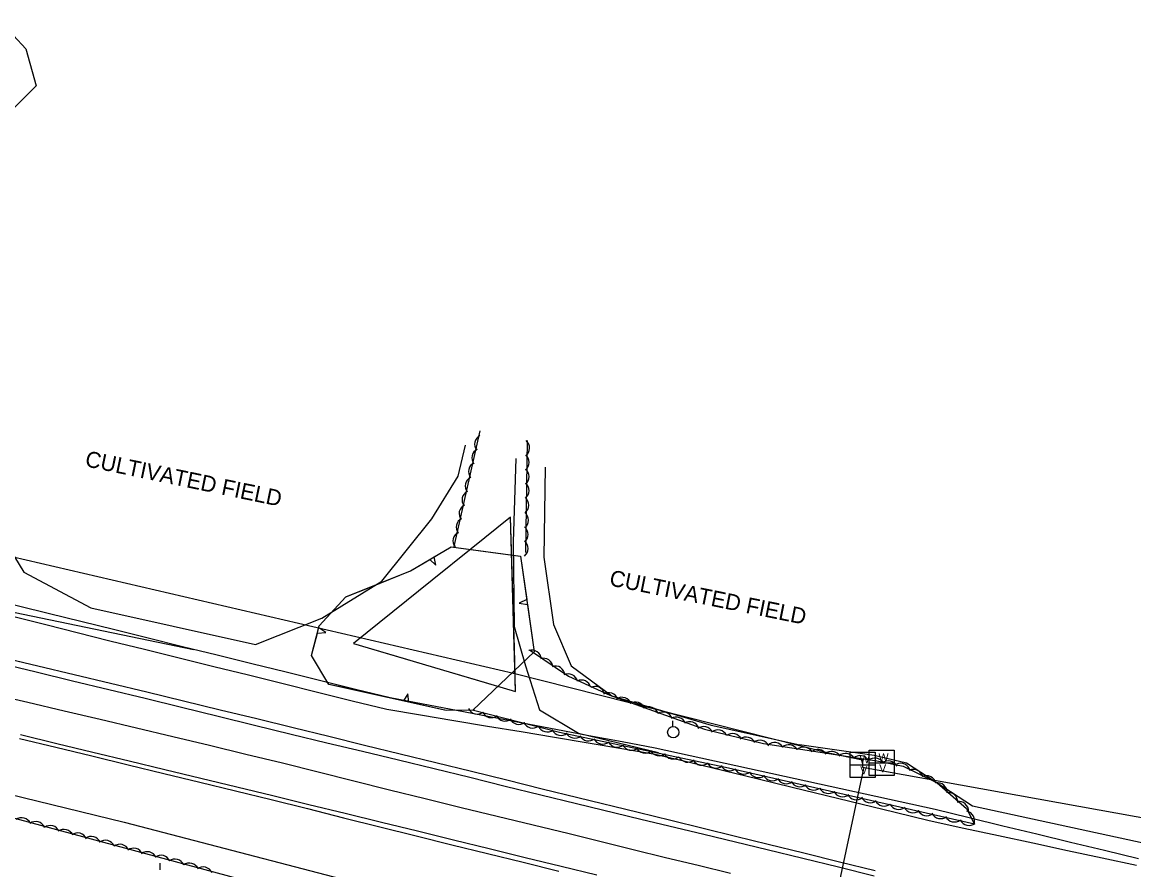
# Model space of a CAD drawing. Extents: x 1441650 to 1491889, y 345904 to 358319.
# Drawn here: x 1455532.4 to 1455949, y 352134.5 to 352452 of the extents above; entities that cross this region are included whole.
import ezdxf

# ---------------------------------------------------------------- set-up
doc = ezdxf.new("R2010")
doc.units = 0
for name, color, linetype in [('S_DITCHLINE', 7, 'Continuous'), ('S_EDGE_PAVEMENT', 7, 'Continuous'), ('S_MISC_BOUNDARY', 7, 'Continuous'), ('S_MISC_BOUNDARY_ANNOT', 7, 'Continuous'), ('S_PAVEMENT_CROWN', 7, 'Continuous'), ('S_SHOULDER', 7, 'Continuous'), ('S_STREAM', 7, 'Continuous'), ('S_TREE', 7, 'Continuous'), ('S_UTILITY_POLE', 7, 'Continuous'), ('S_UTL_PT_SYM', 7, 'Continuous'), ('S_WATER_UTILITIES', 7, 'Continuous')]:
    doc.layers.add(name, color=color, linetype=linetype)

msp = doc.modelspace()

# ---------------------------------------------------------------- linework, layer by layer
at = {"layer": 'S_DITCHLINE'}
for points in [[(1455518.72, 352236.41), (1455542.66, 352230.49), (1455566.59, 352224.58), (1455579.55, 352221.38), (1455592.51, 352218.18), (1455605.46, 352214.98), (1455618.42, 352211.79), (1455631.38, 352208.59), (1455644.33, 352205.39), (1455657.29, 352202.19), (1455670.25, 352198.99), (1455682.68, 352196.63), (1455695.11, 352194.27), (1455707.54, 352191.91), (1455719.97, 352189.56), (1455732.4, 352187.2), (1455744.83, 352184.84), (1455757.26, 352182.49), (1455769.69, 352180.13), (1455782.8, 352177.26), (1455795.91, 352174.39), (1455809.02, 352171.51), (1455822.13, 352168.64), (1455835.24, 352165.77), (1455848.35, 352162.9), (1455861.46, 352160.03), (1455874.57, 352157.15), (1455887.27, 352154.08), (1455899.97, 352151), (1455912.67, 352147.93), (1455925.36, 352144.85), (1455938.06, 352141.77), (1455950.76, 352138.7)], [(1455517.21, 352232.34), (1455541.24, 352226.32), (1455565.28, 352220.3), (1455578.25, 352217.09), (1455591.22, 352213.88), (1455604.2, 352210.67), (1455617.17, 352207.46), (1455630.15, 352204.25), (1455643.12, 352201.04), (1455656.1, 352197.83), (1455669.07, 352194.62), (1455681.64, 352192.52), (1455694.21, 352190.43), (1455706.79, 352188.33), (1455719.36, 352186.24), (1455731.93, 352184.14), (1455744.51, 352182.04), (1455757.08, 352179.95), (1455769.65, 352177.85), (1455782.49, 352174.73), (1455795.34, 352171.62), (1455808.18, 352168.5), (1455821.02, 352165.38), (1455833.87, 352162.27), (1455846.71, 352159.15), (1455859.55, 352156.03), (1455872.39, 352152.92), (1455885.34, 352150.12), (1455898.29, 352147.33), (1455911.25, 352144.53), (1455924.2, 352141.73), (1455937.15, 352138.94), (1455950.1, 352136.14)]]:
    msp.add_lwpolyline(points, dxfattribs=at)
at = {"layer": 'S_EDGE_PAVEMENT'}
for points in [[(1455523.98, 352211.89), (1455537.6, 352208.59), (1455551.21, 352205.3), (1455564.82, 352202), (1455578.44, 352198.71), (1455592.12, 352195.35), (1455605.8, 352192), (1455619.49, 352188.64), (1455633.17, 352185.29), (1455646.58, 352182.07), (1455660, 352178.85), (1455673.42, 352175.63), (1455686.83, 352172.41), (1455700.15, 352169.14), (1455713.46, 352165.86), (1455726.78, 352162.59), (1455740.1, 352159.31), (1455764.22, 352153.47), (1455787.91, 352147.76), (1455811.6, 352142.04), (1455824.98, 352138.78), (1455838.37, 352135.52), (1455851.76, 352132.25)], [(1455531.76, 352185.11), (1455545.31, 352181.84), (1455558.86, 352178.56), (1455572.42, 352175.28), (1455585.89, 352172.03), (1455599.36, 352168.77), (1455612.84, 352165.51), (1455626.31, 352162.25), (1455639.87, 352158.95), (1455653.43, 352155.64), (1455667, 352152.33), (1455680.56, 352149.02), (1455694.01, 352145.72), (1455707.46, 352142.41), (1455720.91, 352139.11), (1455734.36, 352135.81), (1455747.79, 352132.61)]]:
    msp.add_lwpolyline(points, dxfattribs=at)
at = {"layer": 'S_MISC_BOUNDARY'}
for points in [[(1455524.56, 352452), (1455533.74, 352442.03), (1455537.57, 352428.13), (1455529.64, 352420.22)], [(1455511.94, 352280.48), (1455532.99, 352245.98), (1455558.15, 352232.57), (1455619.89, 352218.82), (1455644.7, 352228.68), (1455667.19, 352242.56), (1455685.89, 352265.97), (1455695.74, 352281.99), (1455698.58, 352293.58)], [(1455728.4, 352285.29), (1455727.9, 352251.63), (1455731.51, 352226.35), (1455738.18, 352210.86), (1455753.35, 352199.67), (1455790.65, 352188.61), (1455823.83, 352181.31)], [(1456352.97, 352189.87), (1456348.04, 352096.59), (1456344.93, 352083.66), (1456340.76, 352074), (1456331.45, 352070.41), (1456318.84, 352071.64), (1456148.85, 352103.23), (1456111.72, 352128.41), (1456104.08, 352131.53), (1456095.73, 352130.28), (1456055.76, 352122.08), (1455888.58, 352158.3), (1455863.87, 352174.47), (1455851.69, 352177.31), (1455823.74, 352181.33)]]:
    msp.add_lwpolyline(points, dxfattribs=at)
at = {"layer": 'S_PAVEMENT_CROWN'}
msp.add_lwpolyline([(1455520.89, 352200.41), (1455534.48, 352197.23), (1455548.07, 352194.05), (1455561.66, 352190.87), (1455575.24, 352187.69), (1455588.91, 352184.4), (1455602.57, 352181.11), (1455616.24, 352177.81), (1455629.9, 352174.52), (1455643.28, 352171.17), (1455656.66, 352167.82), (1455670.04, 352164.47), (1455683.42, 352161.12), (1455696.91, 352157.84), (1455710.39, 352154.57), (1455723.88, 352151.29), (1455737.36, 352148.02), (1455761.34, 352142.11), (1455773.51, 352139.13), (1455785.69, 352136.14), (1455797.86, 352133.15)], dxfattribs=at)
at = {"layer": 'S_SHOULDER'}
for points in [[(1455524.58, 352214.08), (1455538.22, 352210.84), (1455551.86, 352207.6), (1455565.5, 352204.36), (1455579.14, 352201.12), (1455592.85, 352197.77), (1455606.57, 352194.43), (1455620.28, 352191.09), (1455634, 352187.74), (1455647.36, 352184.48), (1455660.72, 352181.22), (1455674.08, 352177.96), (1455687.44, 352174.69), (1455700.74, 352171.4), (1455714.03, 352168.11), (1455727.33, 352164.82), (1455740.62, 352161.53), (1455763.31, 352156.01), (1455775.46, 352153.02), (1455787.62, 352150.03), (1455799.77, 352147.03), (1455811.93, 352144.04), (1455825.34, 352140.76), (1455838.75, 352137.48), (1455852.15, 352134.2)], [(1455531.34, 352183.66), (1455544.94, 352180.39), (1455558.53, 352177.12), (1455572.13, 352173.85), (1455585.52, 352170.58), (1455598.92, 352167.32), (1455612.32, 352164.05), (1455625.72, 352160.78), (1455639.29, 352157.38), (1455652.86, 352153.97), (1455666.44, 352150.56), (1455680.01, 352147.16), (1455693.4, 352143.86), (1455706.79, 352140.57), (1455720.17, 352137.27), (1455733.56, 352133.98)]]:
    msp.add_lwpolyline(points, dxfattribs=at)
at = {"layer": 'S_STREAM'}
for points in [[(1455717.45, 352288.51), (1455716.44, 352257.34), (1455716.79, 352225.66), (1455721.04, 352210.83), (1455726.22, 352194.43), (1455740.86, 352185.68), (1455770.9, 352178.35)], [(1455596.63, 352216.89), (1455475.37, 352241.98), (1455373.79, 352266.42)], [(1455325.9, 352211.37), (1455397.02, 352194.61), (1455570.55, 352152.35)], [(1455570.65, 352152.27), (1455677.91, 352124.39), (1455763.52, 352097.86), (1455865.45, 352072.7), (1455963.79, 352049.73), (1456092.75, 352019.83), (1456123.53, 352012.85), (1456209.98, 351995.39), (1456297.92, 351979.75), (1456353.79, 351968.38), (1456406.25, 351959.12)]]:
    msp.add_lwpolyline(points, dxfattribs=at)
at = {"layer": 'S_TREE'}
for p, q in [((1455685.14, 352250.73), (1455687.48, 352248.63)), ((1455687.48, 352248.63), (1455686.84, 352251.73)), ((1455721.49, 352235.75), (1455718.66, 352234.39)), ((1455718.66, 352234.39), (1455721.77, 352233.8)), ((1455643.04, 352223.18), (1455646.18, 352223.33)), ((1455646.18, 352223.33), (1455643.54, 352225.08)), ((1455676.99, 352200.42), (1455675.34, 352197.72)), ((1455677.26, 352197.29), (1455676.99, 352200.42))]:
    msp.add_line(p, q, dxfattribs=at)
for points in [[(1455694.29, 352255.55), (1455704, 352298.88)], [(1455721.62, 352295.25), (1455720.99, 352253.35)], [(1455656.6, 352219.31), (1455717.34, 352201.21), (1455715.39, 352266.56)], [(1455656.6, 352219.31), (1455717.34, 352201.21), (1455715.39, 352266.56)], [(1455701.91, 352194.25), (1455691.31, 352194.16), (1455647.36, 352203.94), (1455640.82, 352214.76), (1455643.74, 352225.82), (1455653.73, 352236.68), (1455677.98, 352246.49), (1455693.23, 352255.51), (1455719.15, 352251.99), (1455724.32, 352216.08), (1455701.25, 352194.25)], [(1455686.84, 352251.73), (1455693.23, 352255.51), (1455710.64, 352253.14)], [(1455710.64, 352253.14), (1455719.15, 352251.99), (1455721.49, 352235.75)], [(1455662.52, 352240.23), (1455677.98, 352246.49), (1455685.14, 352250.73)], [(1455643.54, 352225.08), (1455643.74, 352225.82), (1455653.73, 352236.68), (1455662.52, 352240.23)], [(1455721.77, 352233.8), (1455724.32, 352216.08), (1455719.17, 352211.21)], [(1455650.93, 352203.15), (1455647.36, 352203.94), (1455640.82, 352214.76), (1455643.04, 352223.18)], [(1455722.49, 352216.9), (1455737.13, 352207.03), (1455752.69, 352199.89), (1455788.17, 352187.11), (1455810.21, 352181.8), (1455852.73, 352175.29), (1455862.58, 352173.24), (1455875.38, 352167), (1455886.29, 352157.47), (1455889.3, 352151.58), (1455795.98, 352172.74), (1455733.76, 352185.91), (1455701.56, 352194.1)], [(1455719.17, 352211.21), (1455701.25, 352194.25)], [(1455675.34, 352197.72), (1455650.93, 352203.15)], [(1455701.91, 352194.25), (1455691.31, 352194.16), (1455677.26, 352197.29)], [(1455488.69, 352164.76), (1455629.11, 352126.94)]]:
    msp.add_lwpolyline(points, dxfattribs=at)
msp.add_lwpolyline([(1455656.6, 352219.31), (1455671.78, 352214.79), (1455686.97, 352210.26), (1455702.15, 352205.73), (1455717.34, 352201.21), (1455716.85, 352217.55), (1455716.36, 352233.88), (1455715.88, 352250.22), (1455715.39, 352266.56), (1455700.69, 352254.75), (1455686, 352242.94), (1455671.3, 352231.12)], close=True, dxfattribs=at)
msp.add_lwpolyline([(1455656.6, 352219.31), (1455671.78, 352214.79), (1455686.97, 352210.26), (1455702.15, 352205.73), (1455717.34, 352201.21), (1455716.85, 352217.55), (1455716.36, 352233.88), (1455715.88, 352250.22), (1455715.39, 352266.56), (1455700.69, 352254.75), (1455686, 352242.94), (1455671.3, 352231.12)], close=True, dxfattribs=at)
for centre in [(1455532.19, 352150.32), (1455537.44, 352148.91), (1455542.88, 352147.41), (1455548.02, 352145.95), (1455553.14, 352144.64), (1455558.27, 352143.3), (1455563.52, 352141.88), (1455568.96, 352140.38), (1455574.1, 352138.92), (1455579.21, 352137.62), (1455584.35, 352136.28), (1455589.6, 352134.86), (1455595.04, 352133.36), (1455600.17, 352131.9)]:
    msp.add_arc(centre, 3.64, 24.1282, 125.7251, dxfattribs=at)
for centre, major_axis, ratio, start_param, end_param in [((1455705.61, 352293.92), (3.55, -0.8), 0.986805, 2.254992, 4.028193), ((1455718.92, 352292.46), (-3.64, 0.05), 0.999807, 2.254992, 4.028193), ((1455704.54, 352288.82), (3.55, -0.8), 0.986805, 2.254992, 4.028193), ((1455718.76, 352287.13), (-3.64, 0.05), 0.999807, 2.254992, 4.028193), ((1455703.32, 352283.7), (3.55, -0.8), 0.986805, 2.254992, 4.028193), ((1455702.07, 352278.27), (3.55, -0.8), 0.986805, 2.254992, 4.028193), ((1455718.76, 352281.85), (-3.64, 0.05), 0.999807, 2.254992, 4.028193), ((1455718.72, 352276.55), (-3.64, 0.05), 0.999807, 2.254992, 4.028193), ((1455700.89, 352273.03), (3.55, -0.8), 0.986805, 2.254992, 4.028193), ((1455718.63, 352271.11), (-3.64, 0.05), 0.999807, 2.254992, 4.028193), ((1455699.78, 352267.91), (3.55, -0.8), 0.986805, 2.254992, 4.028193), ((1455698.71, 352262.81), (3.55, -0.8), 0.986805, 2.254992, 4.028193), ((1455718.51, 352265.46), (-3.64, 0.05), 0.999807, 2.254992, 4.028193), ((1455697.49, 352257.69), (3.55, -0.8), 0.986805, 2.254992, 4.028193), ((1455718.36, 352260.13), (-3.64, 0.05), 0.999807, 2.254992, 4.028193), ((1455718.36, 352254.85), (-3.64, 0.05), 0.999807, 2.254992, 4.028193), ((1455723.34, 352213.11), (-3.02, 2.04), 0.999617, 3.825789, 5.598989), ((1455727.73, 352210.07), (-3.02, 2.04), 0.999617, 3.825789, 5.598989), ((1455732.15, 352207.18), (-3.02, 2.04), 0.999617, 3.825789, 5.598989), ((1455737.03, 352204.19), (-3.31, 1.52), 0.999597, 3.825789, 5.598989), ((1455741.97, 352201.92), (-3.31, 1.52), 0.999597, 3.825789, 5.598989), ((1455747.09, 352199.53), (-3.31, 1.52), 0.999597, 3.825789, 5.598989), ((1455752.13, 352197.18), (-3.43, 1.23), 0.999595, 3.825789, 5.598989), ((1455757.13, 352195.46), (-3.43, 1.23), 0.999595, 3.825789, 5.598989), ((1455702.98, 352196.45), (3.53, -0.9), 0.999599, 3.825789, 5.598989), ((1455762.13, 352193.7), (-3.43, 1.23), 0.999595, 3.825789, 5.598989), ((1455767.25, 352191.85), (-3.43, 1.23), 0.999595, 3.825789, 5.598989), ((1455708.25, 352195.11), (3.53, -0.9), 0.999599, 3.825789, 5.598989), ((1455713.4, 352193.83), (3.53, -0.9), 0.999599, 3.825789, 5.598989), ((1455718.54, 352192.6), (3.53, -0.9), 0.999599, 3.825789, 5.598989), ((1455772.55, 352189.91), (-3.43, 1.23), 0.999595, 3.825789, 5.598989), ((1455777.54, 352188.03), (-3.43, 1.23), 0.999595, 3.825789, 5.598989), ((1455782.54, 352186.31), (-3.43, 1.23), 0.999595, 3.825789, 5.598989), ((1455723.69, 352191.22), (3.53, -0.9), 0.999599, 3.825789, 5.598989), ((1455729.15, 352189.79), (3.53, -0.9), 0.999599, 3.825789, 5.598989), ((1455734.32, 352188.47), (3.56, -0.75), 0.999603, 3.825789, 5.598989), ((1455739.52, 352187.41), (3.56, -0.75), 0.999603, 3.825789, 5.598989), ((1455787.82, 352184.5), (-3.54, 0.85), 0.9996, 3.825789, 5.598989), ((1455793.11, 352183.22), (-3.54, 0.85), 0.9996, 3.825789, 5.598989), ((1455798.6, 352181.87), (-3.54, 0.85), 0.9996, 3.825789, 5.598989), ((1455744.7, 352186.39), (3.56, -0.75), 0.999603, 3.825789, 5.598989), ((1455749.9, 352185.21), (3.56, -0.75), 0.999603, 3.825789, 5.598989), ((1455755.42, 352184.01), (3.56, -0.75), 0.999603, 3.825789, 5.598989), ((1455803.76, 352180.55), (-3.54, 0.85), 0.9996, 3.825789, 5.598989), ((1455808.92, 352179.38), (-3.54, 0.85), 0.9996, 3.825789, 5.598989), ((1455814.37, 352178.51), (-3.6, 0.55), 0.999611, 3.825789, 5.598989), ((1455819.75, 352177.69), (-3.6, 0.55), 0.999611, 3.825789, 5.598989), ((1455760.74, 352182.88), (3.56, -0.75), 0.999603, 3.825789, 5.598989), ((1455765.94, 352181.81), (3.56, -0.75), 0.999603, 3.825789, 5.598989), ((1455771.12, 352180.79), (3.56, -0.75), 0.999603, 3.825789, 5.598989), ((1455776.33, 352179.62), (3.56, -0.75), 0.999603, 3.825789, 5.598989), ((1455825.33, 352176.8), (-3.6, 0.55), 0.999611, 3.825789, 5.598989), ((1455830.59, 352175.92), (-3.6, 0.55), 0.999611, 3.825789, 5.598989), ((1455835.82, 352175.19), (-3.6, 0.55), 0.999611, 3.825789, 5.598989), ((1455841.07, 352174.43), (-3.6, 0.55), 0.999611, 3.825789, 5.598989), ((1455846.45, 352173.6), (-3.6, 0.55), 0.999611, 3.825789, 5.598989), ((1455781.84, 352178.41), (3.56, -0.75), 0.999603, 3.825789, 5.598989), ((1455787.17, 352177.28), (3.56, -0.75), 0.999603, 3.825789, 5.598989), ((1455792.36, 352176.22), (3.56, -0.75), 0.999603, 3.825789, 5.598989), ((1455797.58, 352175.18), (3.22, -1.71), 0.999573, 4.090122, 5.863322), ((1455852.03, 352172.71), (-3.6, 0.55), 0.999611, 3.825789, 5.598989), ((1455857.09, 352171.59), (-3.57, 0.75), 0.999604, 3.825789, 5.598989), ((1455861.64, 352170.73), (-3.31, 1.53), 0.999598, 3.806528, 5.579728), ((1455802.77, 352173.93), (3.22, -1.71), 0.999573, 4.090122, 5.863322), ((1455808.27, 352172.65), (3.22, -1.71), 0.999573, 4.090122, 5.863322), ((1455813.57, 352171.44), (3.22, -1.71), 0.999573, 4.090122, 5.863322), ((1455866.42, 352168.44), (-3.31, 1.53), 0.999598, 3.806528, 5.579728), ((1455871.31, 352166.06), (-3.31, 1.53), 0.999598, 3.806528, 5.579728), ((1455818.75, 352170.3), (3.22, -1.71), 0.999573, 4.090122, 5.863322), ((1455823.92, 352169.21), (3.22, -1.71), 0.999573, 4.090122, 5.863322), ((1455829.11, 352167.96), (3.22, -1.71), 0.999573, 4.090122, 5.863322), ((1455834.61, 352166.68), (3.22, -1.71), 0.999573, 4.090122, 5.863322), ((1455875.44, 352163.42), (-3.16, 1.81), 0.999631, 3.626883, 5.400084), ((1455839.91, 352165.47), (3.22, -1.71), 0.999573, 4.090122, 5.863322), ((1455845.09, 352164.33), (3.22, -1.71), 0.999573, 4.090122, 5.863322), ((1455850.26, 352163.24), (3.22, -1.71), 0.999573, 4.090122, 5.863322), ((1455879.41, 352159.85), (-3.16, 1.81), 0.999631, 3.626883, 5.400084), ((1455855.45, 352161.99), (3.22, -1.71), 0.999573, 4.090122, 5.863322), ((1455860.95, 352160.71), (3.22, -1.71), 0.999573, 4.090122, 5.863322), ((1455866.25, 352159.5), (3.22, -1.71), 0.999573, 4.090122, 5.863322), ((1455871.43, 352158.36), (3.22, -1.71), 0.999573, 4.090122, 5.863322), ((1455883.44, 352156.43), (-3.16, 1.81), 0.999631, 3.626883, 5.400084), ((1455885.7, 352152.86), (-1.66, 3.24), 0.99978, 3.825789, 5.598989), ((1455876.6, 352157.27), (3.22, -1.71), 0.999573, 4.090122, 5.863322), ((1455881.79, 352156.02), (3.22, -1.71), 0.999573, 4.090122, 5.863322), ((1455887.29, 352154.73), (3.22, -1.71), 0.999573, 4.090122, 5.863322)]:
    msp.add_ellipse(centre, major_axis=major_axis, ratio=ratio, start_param=start_param, end_param=end_param, dxfattribs=at)
at = {"layer": 'S_UTILITY_POLE'}
for p, q in [((1455776.31, 352188.15), (1455776.31, 352190.26)), ((1455584.08, 352134.49), (1455584.08, 352136.97))]:
    msp.add_line(p, q, dxfattribs=at)
msp.add_circle((1455776.43, 352186.01), 2.13, dxfattribs=at)
at = {"layer": 'S_UTL_PT_SYM'}
for points in [[(1455716.5, 352208.16), (1455716.5, 352208.21), (1455716.5, 352208.16), (1455716.45, 352208.16), (1455716.5, 352208.16), (1455716.5, 352208.11), (1455716.5, 352208.16), (1455716.55, 352208.16)], [(1455834.54, 352178.23), (1455834.54, 352178.28), (1455834.54, 352178.23), (1455834.49, 352178.23), (1455834.54, 352178.23), (1455834.54, 352178.18), (1455834.54, 352178.23), (1455834.59, 352178.23)], [(1455847.32, 352175.72), (1455847.32, 352175.77), (1455847.32, 352175.72), (1455847.27, 352175.72), (1455847.32, 352175.72), (1455847.32, 352175.67), (1455847.32, 352175.72), (1455847.37, 352175.72)], [(1455847.36, 352172.92), (1455847.36, 352172.97), (1455847.36, 352172.92), (1455847.31, 352172.92), (1455847.36, 352172.92), (1455847.36, 352172.87), (1455847.36, 352172.92), (1455847.41, 352172.92)], [(1455847.75, 352172.42), (1455847.75, 352172.47), (1455847.75, 352172.42), (1455847.7, 352172.42), (1455847.75, 352172.42), (1455847.75, 352172.37), (1455847.75, 352172.42), (1455847.8, 352172.42)]]:
    msp.add_lwpolyline(points, dxfattribs=at)
at = {"layer": 'S_WATER_UTILITIES'}
for p, q in [((1455155.13, 352338.63), (1455716.5, 352208.16)), ((1455716.5, 352208.16), (1455834.54, 352178.23)), ((1455834.54, 352178.23), (1455847.32, 352175.72)), ((1455842.69, 352178.5), (1455852.11, 352178.5)), ((1455842.69, 352169.08), (1455842.69, 352178.5)), ((1455849.79, 352179.26), (1455859.21, 352179.26)), ((1455849.79, 352169.84), (1455849.79, 352179.26)), ((1455852.11, 352178.5), (1455852.11, 352169.08)), ((1455859.21, 352179.26), (1455859.21, 352169.84)), ((1455842.69, 352173.81), (1455852.11, 352173.81)), ((1455847.32, 352175.72), (1455847.36, 352172.92)), ((1455849.79, 352174.57), (1455859.21, 352174.57)), ((1455847.75, 352172.42), (1455832.27, 352100.64)), ((1455852.11, 352169.08), (1455842.69, 352169.08)), ((1455847.36, 352172.92), (1455957.6, 352153.03)), ((1455859.21, 352169.84), (1455849.79, 352169.84))]:
    msp.add_line(p, q, dxfattribs=at)

# ---------------------------------------------------------------- texts
at = {"layer": 'S_MISC_BOUNDARY_ANNOT'}
for rotation, p in [(348.3107, (1455555.65, 352285.69)), (348.6288, (1455752.16, 352241.05))]:
    msp.add_text('CULTIVATED FIELD', height=6.0004, rotation=rotation, dxfattribs=at).set_placement(p)
at = {"layer": 'S_WATER_UTILITIES'}
for s, p in [('W', (1455846.24, 352174.34)), ('W', (1455853.34, 352175.1)), ('V', (1455846.48, 352170.28)), ('V', (1455853.58, 352171.04))]:
    msp.add_text(s, height=3, rotation=360, dxfattribs=at).set_placement(p)

doc.saveas('drawing.dxf')
